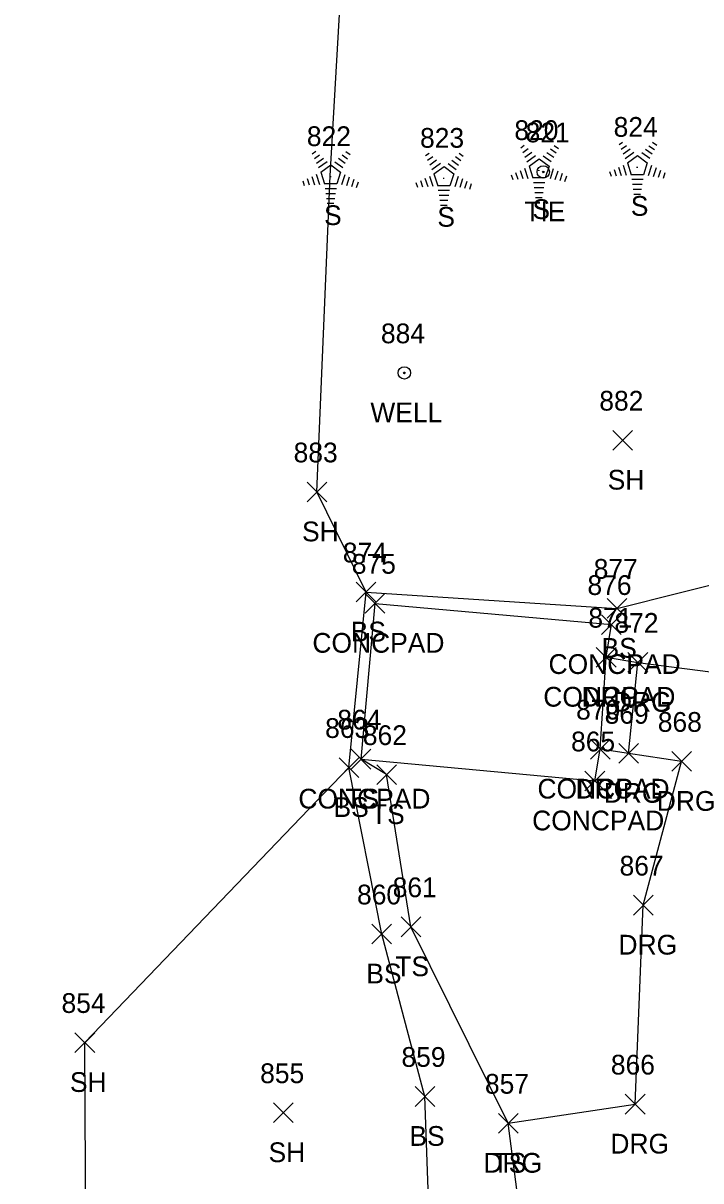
# Model space of a CAD drawing. Extents: x 1482574 to 1485769, y 580696 to 595649.
# Drawn here: x 1483568.8 to 1483637.4, y 584637.7 to 584755 of the extents above; entities that cross this region are included whole.
import ezdxf

# ---------------------------------------------------------------- set-up
doc = ezdxf.new("R2010")
doc.units = 0
for name, color, linetype in [('C_A', 7, 'Continuous'), ('C_I', 7, 'Continuous'), ('CBP', 7, 'Continuous'), ('L_A', 7, 'Continuous'), ('L_I', 7, 'Continuous'), ('L_TIC', 7, 'Continuous'), ('LELB', 7, 'Continuous'), ('LS', 7, 'Continuous'), ('LSOGP', 7, 'Continuous'), ('LTC', 7, 'Continuous'), ('R_A', 7, 'Continuous'), ('R_I', 7, 'Continuous'), ('R_TIC', 7, 'Continuous'), ('RDG', 7, 'Continuous'), ('RDP', 7, 'Continuous'), ('U_A', 7, 'Continuous'), ('U_I', 7, 'Continuous'), ('UWW', 7, 'Continuous')]:
    doc.layers.add(name, color=color, linetype=linetype)

msp = doc.modelspace()

# ---------------------------------------------------------------- linework, layer by layer
at = {"layer": 'CBP'}
for radius in [0.625, 0.0833]:
    msp.add_circle((1483621.42, 584739.91), radius, dxfattribs=at)
at = {"layer": 'L_TIC'}
for points in [[(1483628.45, 584711.74), (1483630.45, 584713.74)], [(1483630.45, 584711.74), (1483628.45, 584713.74)], [(1483597.5, 584706.5), (1483599.5, 584708.5)], [(1483599.5, 584706.5), (1483597.5, 584708.5)], [(1483602.48, 584696.36), (1483604.48, 584698.36)], [(1483604.48, 584696.36), (1483602.48, 584698.36)], [(1483603.39, 584695.22), (1483605.39, 584697.22)], [(1483605.39, 584695.22), (1483603.39, 584697.22)], [(1483627.88, 584694.71), (1483629.88, 584696.71)], [(1483629.88, 584694.71), (1483627.88, 584696.71)], [(1483627.31, 584693.07), (1483629.31, 584695.07)], [(1483629.31, 584693.07), (1483627.31, 584695.07)], [(1483627.31, 584693.07), (1483629.31, 584695.07)], [(1483629.31, 584693.07), (1483627.31, 584695.07)], [(1483626.78, 584689.76), (1483628.78, 584691.76)], [(1483628.78, 584689.76), (1483626.78, 584691.76)], [(1483601.97, 584679.44), (1483603.97, 584681.44)], [(1483603.97, 584679.44), (1483601.97, 584681.44)], [(1483601.97, 584679.44), (1483603.97, 584681.44)], [(1483603.97, 584679.44), (1483601.97, 584681.44)], [(1483601.97, 584679.44), (1483603.97, 584681.44)], [(1483603.97, 584679.44), (1483601.97, 584681.44)], [(1483626.19, 584680.45), (1483628.19, 584682.45)], [(1483628.19, 584680.45), (1483626.19, 584682.45)], [(1483600.74, 584678.59), (1483602.74, 584680.59)], [(1483602.74, 584678.59), (1483600.74, 584680.59)], [(1483604.56, 584677.87), (1483606.56, 584679.87)], [(1483606.56, 584677.87), (1483604.56, 584679.87)], [(1483625.64, 584677.23), (1483627.64, 584679.23)], [(1483627.64, 584677.23), (1483625.64, 584679.23)], [(1483604.06, 584661.73), (1483606.06, 584663.73)], [(1483606.06, 584661.73), (1483604.06, 584663.73)], [(1483607.02, 584662.46), (1483609.02, 584664.46)], [(1483609.02, 584662.46), (1483607.02, 584664.46)], [(1483574, 584650.74), (1483576, 584652.74)], [(1483576, 584650.74), (1483574, 584652.74)], [(1483608.43, 584645.28), (1483610.43, 584647.28)], [(1483610.43, 584645.28), (1483608.43, 584647.28)], [(1483594.11, 584643.63), (1483596.11, 584645.63)], [(1483596.11, 584643.63), (1483594.11, 584645.63)], [(1483616.87, 584642.56), (1483618.87, 584644.56)], [(1483618.87, 584642.56), (1483616.87, 584644.56)]]:
    msp.add_lwpolyline(points, dxfattribs=at)
at = {"layer": 'LELB'}
for points in [[(1483610.04, 584629.32), (1483609.43, 584646.28), (1483605.06, 584662.73), (1483601.74, 584679.59), (1483603.48, 584697.36), (1483628.88, 584695.71), (1483641.74, 584698.93), (1483651.6, 584709.17), (1483667.88, 584716.64)], [(1483617.87, 584643.56), (1483608.02, 584663.46), (1483605.56, 584678.87), (1483602.97, 584680.44)]]:
    msp.add_lwpolyline(points, dxfattribs=at)
at = {"layer": 'LS'}
for points in [[(1483602.97, 584680.44), (1483604.39, 584696.22), (1483628.31, 584694.07)], [(1483602.97, 584680.44), (1483626.64, 584678.23), (1483627.19, 584681.45), (1483627.78, 584690.76), (1483628.31, 584694.07)]]:
    msp.add_lwpolyline(points, dxfattribs=at)
at = {"layer": 'LSOGP'}
msp.add_lwpolyline([(1483388.16, 584341.61), (1483433.71, 584354.46), (1483482.76, 584376.06), (1483527.86, 584391.3), (1483563.77, 584397.36), (1483558.98, 584416.01), (1483534.08, 584453.69), (1483537.53, 584474.23), (1483553.99, 584506.33), (1483557.39, 584515.17), (1483559.05, 584522.12), (1483560.44, 584528.98), (1483561.86, 584530.76), (1483561.55, 584544.3), (1483564.3, 584587.66), (1483575.13, 584592.43), (1483575.16, 584618.73), (1483575, 584651.74), (1483601.74, 584679.59), (1483603.48, 584697.36), (1483598.5, 584707.5), (1483599.84, 584739.53), (1483601.86, 584774.6)], dxfattribs=at)
at = {"layer": 'LTC'}
for p, q in [((1483619.13, 584742.35), (1483619.49, 584742.61)), ((1483619.34, 584741.88), (1483619.87, 584742.27)), ((1483622.53, 584742.59), (1483622.95, 584742.29)), ((1483629.09, 584742.68), (1483629.45, 584742.94)), ((1483629.3, 584742.21), (1483629.83, 584742.6)), ((1483632.12, 584742.57), (1483632.67, 584742.17)), ((1483632.49, 584742.92), (1483632.91, 584742.61)), ((1483598.03, 584741.74), (1483598.39, 584742)), ((1483598.24, 584741.28), (1483598.77, 584741.66)), ((1483598.45, 584740.81), (1483599.16, 584741.32)), ((1483600.69, 584741.29), (1483601.37, 584740.79)), ((1483601.06, 584741.63), (1483601.61, 584741.24)), ((1483601.43, 584741.98), (1483601.85, 584741.68)), ((1483609.5, 584741.56), (1483609.86, 584741.82)), ((1483609.71, 584741.1), (1483610.24, 584741.48)), ((1483609.92, 584740.63), (1483610.62, 584741.14)), ((1483612.16, 584741.11), (1483612.84, 584740.61)), ((1483612.53, 584741.46), (1483613.08, 584741.06)), ((1483612.9, 584741.8), (1483613.32, 584741.5)), ((1483619.55, 584741.42), (1483620.26, 584741.93)), ((1483619.76, 584740.95), (1483620.64, 584741.59)), ((1483619.99, 584740.5), (1483621, 584741.23)), ((1483621, 584741.23), (1483622, 584740.51)), ((1483621.42, 584741.55), (1483622.23, 584740.96)), ((1483621.79, 584741.89), (1483622.47, 584741.4)), ((1483622.16, 584742.24), (1483622.71, 584741.84)), ((1483629.51, 584741.75), (1483630.22, 584742.26)), ((1483629.72, 584741.28), (1483630.6, 584741.92)), ((1483629.95, 584740.83), (1483630.96, 584741.56)), ((1483630.96, 584741.56), (1483631.95, 584740.84)), ((1483631.38, 584741.87), (1483632.19, 584741.29)), ((1483631.75, 584742.22), (1483632.43, 584741.73)), ((1483598.66, 584740.35), (1483599.54, 584740.98)), ((1483598.89, 584739.89), (1483599.9, 584740.62)), ((1483599.9, 584740.62), (1483600.9, 584739.9)), ((1483600.32, 584740.94), (1483601.13, 584740.35)), ((1483610.13, 584740.17), (1483611.01, 584740.8)), ((1483610.35, 584739.71), (1483611.37, 584740.45)), ((1483611.37, 584740.45), (1483612.36, 584739.72)), ((1483611.79, 584740.76), (1483612.6, 584740.17)), ((1483619.08, 584740.06), (1483619.35, 584739.23)), ((1483619.53, 584740.28), (1483619.86, 584739.26)), ((1483619.99, 584740.5), (1483620.37, 584739.3)), ((1483622, 584740.51), (1483621.6, 584739.3)), ((1483622.43, 584740.24), (1483622.1, 584739.2)), ((1483622.88, 584739.99), (1483622.59, 584739.1)), ((1483628.13, 584739.96), (1483628.28, 584739.49)), ((1483628.58, 584740.17), (1483628.79, 584739.52)), ((1483629.04, 584740.39), (1483629.31, 584739.56)), ((1483629.49, 584740.61), (1483629.82, 584739.59)), ((1483629.95, 584740.83), (1483630.33, 584739.63)), ((1483631.95, 584740.84), (1483631.56, 584739.63)), ((1483632.39, 584740.57), (1483632.05, 584739.53)), ((1483632.84, 584740.32), (1483632.55, 584739.43)), ((1483633.28, 584740.07), (1483633.04, 584739.34)), ((1483597.07, 584739.02), (1483597.22, 584738.55)), ((1483597.52, 584739.24), (1483597.73, 584738.59)), ((1483597.98, 584739.45), (1483598.25, 584738.62)), ((1483598.43, 584739.67), (1483598.76, 584738.65)), ((1483598.89, 584739.89), (1483599.27, 584738.7)), ((1483600.9, 584739.9), (1483600.5, 584738.7)), ((1483601.33, 584739.63), (1483601, 584738.59)), ((1483601.78, 584739.38), (1483601.49, 584738.49)), ((1483602.22, 584739.13), (1483601.99, 584738.4)), ((1483602.67, 584738.88), (1483602.48, 584738.3)), ((1483608.53, 584738.84), (1483608.69, 584738.38)), ((1483608.99, 584739.06), (1483609.2, 584738.41)), ((1483609.44, 584739.28), (1483609.72, 584738.44)), ((1483609.9, 584739.49), (1483610.23, 584738.47)), ((1483610.35, 584739.71), (1483610.74, 584738.52)), ((1483612.36, 584739.72), (1483611.97, 584738.52)), ((1483612.8, 584739.45), (1483612.46, 584738.41)), ((1483613.24, 584739.2), (1483612.96, 584738.32)), ((1483613.69, 584738.95), (1483613.45, 584738.22)), ((1483618.17, 584739.63), (1483618.32, 584739.16)), ((1483618.62, 584739.85), (1483618.83, 584739.19)), ((1483621.6, 584739.3), (1483620.37, 584739.3)), ((1483621.57, 584738.8), (1483620.42, 584738.8)), ((1483623.32, 584739.74), (1483623.09, 584739.01)), ((1483623.77, 584739.49), (1483623.58, 584738.91)), ((1483631.56, 584739.63), (1483630.33, 584739.63)), ((1483631.53, 584739.13), (1483630.38, 584739.13)), ((1483633.73, 584739.81), (1483633.54, 584739.24)), ((1483600.5, 584738.7), (1483599.27, 584738.7)), ((1483600.47, 584738.2), (1483599.32, 584738.2)), ((1483600.38, 584737.7), (1483599.39, 584737.7)), ((1483611.97, 584738.52), (1483610.74, 584738.52)), ((1483611.93, 584738.02), (1483610.79, 584738.02)), ((1483614.13, 584738.7), (1483613.95, 584738.13)), ((1483621.48, 584738.3), (1483620.49, 584738.3)), ((1483621.4, 584737.8), (1483620.57, 584737.8)), ((1483631.44, 584738.63), (1483630.45, 584738.63)), ((1483631.36, 584738.13), (1483630.53, 584738.13)), ((1483631.27, 584737.63), (1483630.6, 584737.63)), ((1483600.3, 584737.2), (1483599.47, 584737.2)), ((1483600.22, 584736.7), (1483599.54, 584736.7)), ((1483611.85, 584737.52), (1483610.86, 584737.52)), ((1483611.77, 584737.02), (1483610.93, 584737.02)), ((1483611.68, 584736.52), (1483611.01, 584736.52)), ((1483621.31, 584737.3), (1483620.64, 584737.3))]:
    msp.add_line(p, q, dxfattribs=at)
at = {"layer": 'R_TIC'}
for points in [[(1483626.78, 584689.76), (1483628.78, 584691.76)], [(1483628.78, 584689.76), (1483626.78, 584691.76)], [(1483629.99, 584689.24), (1483631.99, 584691.24)], [(1483631.99, 584689.24), (1483629.99, 584691.24)], [(1483629.99, 584689.24), (1483631.99, 584691.24)], [(1483631.99, 584689.24), (1483629.99, 584691.24)], [(1483626.19, 584680.45), (1483628.19, 584682.45)], [(1483628.19, 584680.45), (1483626.19, 584682.45)], [(1483629.05, 584680.03), (1483631.05, 584682.03)], [(1483631.05, 584680.03), (1483629.05, 584682.03)], [(1483629.05, 584680.03), (1483631.05, 584682.03)], [(1483631.05, 584680.03), (1483629.05, 584682.03)], [(1483634.42, 584679.21), (1483636.42, 584681.21)], [(1483636.42, 584679.21), (1483634.42, 584681.21)], [(1483630.54, 584664.65), (1483632.54, 584666.65)], [(1483632.54, 584664.65), (1483630.54, 584666.65)], [(1483629.72, 584644.5), (1483631.72, 584646.5)], [(1483631.72, 584644.5), (1483629.72, 584646.5)], [(1483616.87, 584642.56), (1483618.87, 584644.56)], [(1483618.87, 584642.56), (1483616.87, 584644.56)]]:
    msp.add_lwpolyline(points, dxfattribs=at)
at = {"layer": 'RDG'}
msp.add_lwpolyline([(1483670.57, 584612.73), (1483666.54, 584618.22), (1483661.34, 584621.29), (1483651.01, 584624.93), (1483620.41, 584623.92), (1483617.87, 584643.56), (1483630.72, 584645.5), (1483631.54, 584665.65), (1483635.42, 584680.21), (1483630.05, 584681.03), (1483630.99, 584690.24), (1483639.67, 584689.1), (1483644.45, 584695.15), (1483654.25, 584704.07), (1483667, 584709.77), (1483670.14, 584711.27), (1483673.15, 584713.73)], dxfattribs=at)
at = {"layer": 'RDP'}
for points in [[(1483627.78, 584690.76), (1483630.99, 584690.24)], [(1483630.05, 584681.03), (1483627.19, 584681.45)]]:
    msp.add_lwpolyline(points, dxfattribs=at)
at = {"layer": 'UWW'}
for radius in [0.625, 0.0833]:
    msp.add_circle((1483607.35, 584719.56), radius, dxfattribs=at)

# ---------------------------------------------------------------- texts
at = {"layer": 'C_A'}
msp.add_text('TIE', height=2, dxfattribs=at).set_placement((1483619.5, 584734.91))
at = {"layer": 'C_I'}
msp.add_text('821', height=2, dxfattribs=at).set_placement((1483619.63, 584742.91))
at = {"layer": 'L_A'}
for s, p in [('S', (1483599.22, 584734.53)), ('S', (1483620.32, 584735.14)), ('S', (1483630.28, 584735.47)), ('S', (1483610.69, 584734.36)), ('SH', (1483627.94, 584707.74)), ('SH', (1483596.99, 584702.5)), ('BS', (1483601.92, 584692.36)), ('CONCPAD', (1483598.04, 584691.22)), ('BS', (1483627.32, 584690.71)), ('CONCPAD', (1483621.95, 584689.07)), ('CONCPAD', (1483621.95, 584689.07)), ('CONCPAD', (1483621.42, 584685.76)), ('CONCPAD', (1483620.83, 584676.45)), ('CONCPAD', (1483596.62, 584675.44)), ('CONCPAD', (1483596.62, 584675.44)), ('BS', (1483600.18, 584674.59)), ('TS', (1483601.38, 584675.44)), ('TS', (1483603.97, 584673.87)), ('CONCPAD', (1483620.29, 584673.23)), ('TS', (1483606.43, 584658.46)), ('BS', (1483603.5, 584657.73)), ('SH', (1483573.49, 584646.74)), ('BS', (1483607.87, 584641.28)), ('SH', (1483593.6, 584639.63)), ('TS', (1483616.28, 584638.56))]:
    msp.add_text(s, height=2, dxfattribs=at).set_placement(p)
at = {"layer": 'L_I'}
for s, p in [('820', (1483618.49, 584743.14)), ('824', (1483628.54, 584743.47)), ('822', (1483597.48, 584742.53)), ('823', (1483608.94, 584742.36)), ('882', (1483627.09, 584715.74)), ('883', (1483596.14, 584710.5)), ('874', (1483601.12, 584700.36)), ('875', (1483602.03, 584699.22)), ('877', (1483626.52, 584698.71)), ('876', (1483625.89, 584697.07)), ('876', (1483625.89, 584697.07)), ('871', (1483625.98, 584693.76)), ('870', (1483624.74, 584684.45)), ('864', (1483600.56, 584683.44)), ('864', (1483600.56, 584683.44)), ('864', (1483600.56, 584683.44)), ('863', (1483599.33, 584682.59)), ('862', (1483603.15, 584681.87)), ('865', (1483624.23, 584681.23)), ('861', (1483606.17, 584666.46)), ('860', (1483602.56, 584665.73)), ('854', (1483572.64, 584654.74)), ('859', (1483607.06, 584649.28)), ('855', (1483592.75, 584647.63)), ('857', (1483615.51, 584646.56))]:
    msp.add_text(s, height=2, dxfattribs=at).set_placement(p)
at = {"layer": 'LTC'}
for p in [(1483620.88, 584740.25), (1483630.84, 584740.57), (1483599.78, 584739.64), (1483611.25, 584739.46)]:
    msp.add_text('.', height=1.04, rotation=270, dxfattribs=at).set_placement(p)
at = {"layer": 'R_A'}
for s, p in [('DRC', (1483625.27, 584685.76)), ('DRC', (1483628.48, 584685.24)), ('DRG', (1483628.48, 584685.24)), ('DRC', (1483624.67, 584676.45)), ('DRG', (1483627.54, 584676.03)), ('DRC', (1483627.54, 584676.03)), ('DRG', (1483632.91, 584675.21)), ('DRG', (1483629.03, 584660.65)), ('DRG', (1483628.21, 584640.5)), ('DRG', (1483615.36, 584638.56))]:
    msp.add_text(s, height=2, dxfattribs=at).set_placement(p)
at = {"layer": 'R_I'}
for s, p in [('871', (1483625.98, 584693.76)), ('872', (1483628.62, 584693.24)), ('872', (1483628.62, 584693.24)), ('870', (1483624.74, 584684.45)), ('869', (1483627.63, 584684.03)), ('869', (1483627.63, 584684.03)), ('868', (1483633.01, 584683.21)), ('867', (1483629.14, 584668.65)), ('866', (1483628.26, 584648.5)), ('857', (1483615.51, 584646.56))]:
    msp.add_text(s, height=2, dxfattribs=at).set_placement(p)
at = {"layer": 'U_A'}
msp.add_text('WELL', height=2, dxfattribs=at).set_placement((1483603.91, 584714.56))
at = {"layer": 'U_I'}
msp.add_text('884', height=2, dxfattribs=at).set_placement((1483604.98, 584722.56))

doc.saveas('drawing.dxf')
